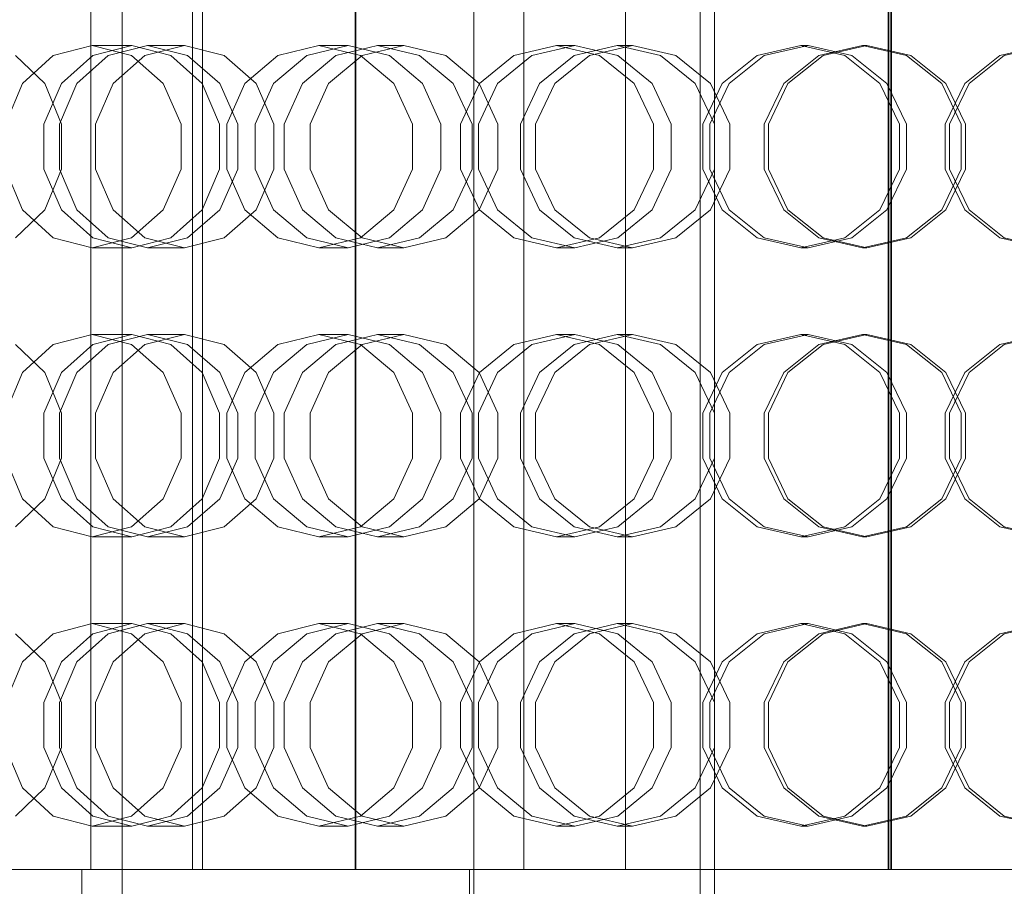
# Model space of a CAD drawing. Header units: millimetres. Extents: x -4395 to 65662, y -65530 to 6847.
# Tile 719 of 1034: x 25056 to 25260, y -18164 to -17984. Entities that reach past the tile are written whole.
import ezdxf

# ---------------------------------------------------------------- set-up
doc = ezdxf.new("R2010")
doc.units = ezdxf.units.MM
doc.layers.add('superior_briquetadora', color=7, linetype='Continuous', lineweight=0)
doc.layers.add('superior_C02-briq', color=7, linetype='Continuous', lineweight=0)

msp = doc.modelspace()

# ---------------------------------------------------------------- linework, layer by layer
at = {"layer": 'superior_briquetadora'}
for p, q in [((25197.067, -17655), (25197.067, -18305)), ((25200.067, -17655), (25200.067, -18305)), ((25077.067, -17789), (25077.067, -18171)), ((25070.597, -18160), (25070.597, -17800)), ((25091.695, -18160), (25091.695, -17800)), ((25093.788, -17800), (25093.788, -18160)), ((25125.468, -18160), (25125.468, -17800)), ((25125.568, -17800), (25125.568, -18160)), ((25160.489, -18160), (25160.489, -17800)), ((25181.587, -18160), (25181.587, -17800)), ((25236.134, -17800), (25236.134, -18160)), ((25236.229, -17800), (25236.229, -18160)), ((25236.703, -18160), (25236.703, -17800)), ((25236.798, -17800), (25236.798, -18160)), ((25062.79, -17991.08), (25070.847, -17989)), ((25079.071, -17989), (25070.847, -17989)), ((25070.847, -17989), (25079.001, -17991.08)), ((25079.071, -17989), (25070.966, -17991.08)), ((25082.359, -17989), (25074.167, -17991.08)), ((25087.176, -17991.08), (25079.071, -17989)), ((25081.818, -17991.08), (25090.055, -17989)), ((25090.055, -17989), (25082.359, -17989)), ((25090.642, -17991.08), (25082.359, -17989)), ((25090.055, -17989), (25098.292, -17991.08)), ((25109.378, -17991.08), (25117.922, -17989)), ((25123.986, -17989), (25115.408, -17991.08)), ((25123.986, -17989), (25117.922, -17989)), ((25117.922, -17989), (25126.538, -17991.08)), ((25130.077, -17989), (25121.434, -17991.08)), ((25132.565, -17991.08), (25123.986, -17989)), ((25126.909, -17991.08), (25135.583, -17989)), ((25135.583, -17989), (25130.077, -17989)), ((25138.785, -17991.08), (25130.077, -17989)), ((25135.583, -17989), (25144.258, -17991.08)), ((25158.374, -17991.08), (25167.259, -17989)), ((25171.059, -17989), (25162.153, -17991.08)), ((25171.059, -17989), (25167.259, -17989)), ((25167.259, -17989), (25176.188, -17991.08)), ((25179.848, -17989), (25170.902, -17991.08)), ((25179.965, -17991.08), (25171.059, -17989)), ((25174.106, -17991.08), (25183.07, -17989)), ((25183.07, -17989), (25179.848, -17989)), ((25188.832, -17991.08), (25179.848, -17989)), ((25183.07, -17989), (25192.035, -17991.08)), ((25208.939, -17991.08), (25218.012, -17989)), ((25219.483, -17989), (25210.402, -17991.08)), ((25219.483, -17989), (25218.012, -17989)), ((25218.012, -17989), (25227.103, -17991.08)), ((25228.564, -17991.08), (25219.483, -17989)), ((25230.821, -17989), (25221.724, -17991.08)), ((25222.603, -17991.08), (25231.704, -17989)), ((25231.704, -17989), (25230.821, -17989)), ((25239.927, -17991.08), (25230.821, -17989)), ((25231.704, -17989), (25240.804, -17991.08)), ((25268.431, -17989), (25259.33, -17991.08)), ((25260.208, -17991.08), (25269.314, -17989)), ((25054.922, -17991.08), (25061.063, -17996.907)), ((25056.4, -17996.906), (25062.79, -17991.08)), ((25070.966, -17991.08), (25064.467, -17996.907)), ((25074.167, -17991.08), (25067.664, -17996.906)), ((25075.213, -17996.907), (25081.818, -17991.08)), ((25079.001, -17991.08), (25085.608, -17996.906)), ((25093.676, -17996.907), (25087.176, -17991.08)), ((25097.348, -17996.906), (25090.642, -17991.08)), ((25098.292, -17991.08), (25104.897, -17996.907)), ((25102.58, -17996.906), (25109.378, -17991.08)), ((25115.408, -17991.08), (25108.528, -17996.907)), ((25121.434, -17991.08), (25114.551, -17996.906)), ((25119.952, -17996.907), (25126.909, -17991.08)), ((25126.538, -17991.08), (25133.497, -17996.906)), ((25139.445, -17996.907), (25132.565, -17991.08)), ((25145.813, -17996.906), (25138.785, -17991.08)), ((25144.258, -17991.08), (25151.215, -17996.907)), ((25151.283, -17996.906), (25158.374, -17991.08)), ((25162.153, -17991.08), (25155.011, -17996.907)), ((25170.902, -17991.08), (25163.756, -17996.906)), ((25166.917, -17996.907), (25174.106, -17991.08)), ((25176.188, -17991.08), (25183.38, -17996.906)), ((25187.107, -17996.907), (25179.965, -17991.08)), ((25196.063, -17996.906), (25188.832, -17991.08)), ((25192.035, -17991.08), (25199.224, -17996.907)), ((25201.677, -17996.906), (25208.939, -17991.08)), ((25210.402, -17991.08), (25203.12, -17996.907)), ((25221.724, -17991.08), (25214.439, -17996.906)), ((25215.305, -17996.907), (25222.603, -17991.08)), ((25227.103, -17991.08), (25234.404, -17996.906)), ((25235.847, -17996.907), (25228.564, -17991.08)), ((25247.236, -17996.906), (25239.927, -17991.08)), ((25240.804, -17991.08), (25248.103, -17996.907)), ((25259.33, -17991.08), (25252.032, -17996.907)), ((25252.899, -17996.906), (25260.208, -17991.08)), ((25052.88, -18005.326), (25056.4, -17996.906)), ((25064.467, -17996.907), (25060.86, -18005.327)), ((25061.063, -17996.907), (25064.471, -18005.327)), ((25067.664, -17996.906), (25064.08, -18005.326)), ((25071.547, -18005.327), (25075.213, -17996.907)), ((25085.608, -17996.906), (25089.303, -18005.326)), ((25097.283, -18005.327), (25093.676, -17996.907)), ((25101.095, -18005.326), (25097.348, -17996.906)), ((25098.826, -18005.326), (25102.58, -17996.906)), ((25108.528, -17996.907), (25104.71, -18005.327)), ((25104.897, -17996.907), (25108.563, -18005.327)), ((25114.551, -17996.906), (25110.749, -18005.326)), ((25116.091, -18005.327), (25119.952, -17996.907)), ((25133.497, -17996.906), (25137.379, -18005.326)), ((25143.263, -18005.327), (25139.445, -17996.907)), ((25149.732, -18005.326), (25145.813, -17996.906)), ((25147.36, -18005.326), (25151.283, -17996.906)), ((25155.011, -17996.907), (25151.047, -18005.327)), ((25151.215, -17996.907), (25155.075, -18005.327)), ((25163.756, -17996.906), (25159.801, -18005.326)), ((25162.928, -18005.327), (25166.917, -17996.907)), ((25183.38, -17996.906), (25187.384, -18005.326)), ((25191.071, -18005.327), (25187.107, -17996.907)), ((25200.086, -18005.326), (25196.063, -17996.906)), ((25197.651, -18005.326), (25201.677, -17996.906)), ((25203.12, -17996.907), (25199.078, -18005.327)), ((25199.224, -17996.907), (25203.213, -18005.327)), ((25214.439, -17996.906), (25210.398, -18005.326)), ((25211.255, -18005.327), (25215.305, -17996.907)), ((25234.404, -17996.906), (25238.461, -18005.326)), ((25239.888, -18005.327), (25235.847, -17996.907)), ((25251.296, -18005.326), (25247.236, -17996.906)), ((25252.032, -17996.907), (25247.982, -18005.327)), ((25248.103, -17996.907), (25252.153, -18005.327)), ((25248.839, -18005.326), (25252.899, -17996.906)), ((25060.86, -18005.327), (25060.86, -18014.673)), ((25064.08, -18005.326), (25064.08, -18014.674)), ((25064.471, -18005.327), (25064.471, -18014.673)), ((25071.547, -18014.673), (25071.547, -18005.327)), ((25089.303, -18005.326), (25089.303, -18014.674)), ((25097.283, -18014.673), (25097.283, -18005.327)), ((25098.826, -18014.674), (25098.826, -18005.326)), ((25101.095, -18014.674), (25101.095, -18005.326)), ((25104.71, -18005.327), (25104.71, -18014.673)), ((25108.563, -18005.327), (25108.563, -18014.673)), ((25110.749, -18005.326), (25110.749, -18014.674)), ((25116.091, -18014.673), (25116.091, -18005.327)), ((25137.379, -18005.326), (25137.379, -18014.674)), ((25143.263, -18014.673), (25143.263, -18005.327)), ((25147.36, -18014.674), (25147.36, -18005.326)), ((25149.732, -18014.674), (25149.732, -18005.326)), ((25151.047, -18005.327), (25151.047, -18014.673)), ((25155.075, -18005.327), (25155.075, -18014.673)), ((25159.801, -18005.326), (25159.801, -18014.674)), ((25162.928, -18014.673), (25162.928, -18005.327)), ((25187.384, -18005.326), (25187.384, -18014.674)), ((25191.071, -18014.673), (25191.071, -18005.327)), ((25197.651, -18014.674), (25197.651, -18005.326)), ((25199.078, -18005.327), (25199.078, -18014.673)), ((25200.086, -18014.674), (25200.086, -18005.326)), ((25203.213, -18005.327), (25203.213, -18014.673)), ((25210.398, -18005.326), (25210.398, -18014.674)), ((25211.255, -18014.673), (25211.255, -18005.327)), ((25238.461, -18005.326), (25238.461, -18014.674)), ((25239.888, -18014.673), (25239.888, -18005.327)), ((25247.982, -18005.327), (25247.982, -18014.673)), ((25248.839, -18014.674), (25248.839, -18005.326)), ((25251.296, -18014.674), (25251.296, -18005.326)), ((25252.153, -18005.327), (25252.153, -18014.673)), ((25056.4, -18023.094), (25052.88, -18014.674)), ((25060.86, -18014.673), (25064.467, -18023.093)), ((25064.471, -18014.673), (25061.063, -18023.093)), ((25064.08, -18014.674), (25067.664, -18023.094)), ((25075.213, -18023.093), (25071.547, -18014.673)), ((25089.303, -18014.674), (25085.608, -18023.094)), ((25093.676, -18023.093), (25097.283, -18014.673)), ((25097.348, -18023.094), (25101.095, -18014.674)), ((25102.58, -18023.094), (25098.826, -18014.674)), ((25104.71, -18014.673), (25108.528, -18023.093)), ((25108.563, -18014.673), (25104.897, -18023.093)), ((25110.749, -18014.674), (25114.551, -18023.094)), ((25119.952, -18023.093), (25116.091, -18014.673)), ((25137.379, -18014.674), (25133.497, -18023.094)), ((25139.445, -18023.093), (25143.263, -18014.673)), ((25145.813, -18023.094), (25149.732, -18014.674)), ((25151.283, -18023.094), (25147.36, -18014.674)), ((25151.047, -18014.673), (25155.011, -18023.093)), ((25155.075, -18014.673), (25151.215, -18023.093)), ((25159.801, -18014.674), (25163.756, -18023.094)), ((25166.917, -18023.093), (25162.928, -18014.673)), ((25187.384, -18014.674), (25183.38, -18023.094)), ((25187.107, -18023.093), (25191.071, -18014.673)), ((25196.063, -18023.094), (25200.086, -18014.674)), ((25201.677, -18023.094), (25197.651, -18014.674)), ((25199.078, -18014.673), (25203.12, -18023.093)), ((25203.213, -18014.673), (25199.224, -18023.093)), ((25210.398, -18014.674), (25214.439, -18023.094)), ((25215.305, -18023.093), (25211.255, -18014.673)), ((25238.461, -18014.674), (25234.404, -18023.094)), ((25235.847, -18023.093), (25239.888, -18014.673)), ((25247.236, -18023.094), (25251.296, -18014.674)), ((25247.982, -18014.673), (25252.032, -18023.093)), ((25252.153, -18014.673), (25248.103, -18023.093)), ((25252.899, -18023.094), (25248.839, -18014.674)), ((25061.063, -18023.093), (25054.922, -18028.92)), ((25062.79, -18028.92), (25056.4, -18023.094)), ((25064.467, -18023.093), (25070.966, -18028.92)), ((25067.664, -18023.094), (25074.167, -18028.92)), ((25081.818, -18028.92), (25075.213, -18023.093)), ((25085.608, -18023.094), (25079.001, -18028.92)), ((25087.176, -18028.92), (25093.676, -18023.093)), ((25090.642, -18028.92), (25097.348, -18023.094)), ((25104.897, -18023.093), (25098.292, -18028.92)), ((25109.378, -18028.92), (25102.58, -18023.094)), ((25108.528, -18023.093), (25115.408, -18028.92)), ((25114.551, -18023.094), (25121.434, -18028.92)), ((25126.909, -18028.92), (25119.952, -18023.093)), ((25133.497, -18023.094), (25126.538, -18028.92)), ((25132.565, -18028.92), (25139.445, -18023.093)), ((25138.785, -18028.92), (25145.813, -18023.094)), ((25151.215, -18023.093), (25144.258, -18028.92)), ((25158.374, -18028.92), (25151.283, -18023.094)), ((25155.011, -18023.093), (25162.153, -18028.92)), ((25163.756, -18023.094), (25170.902, -18028.92)), ((25174.106, -18028.92), (25166.917, -18023.093)), ((25183.38, -18023.094), (25176.188, -18028.92)), ((25179.965, -18028.92), (25187.107, -18023.093)), ((25188.832, -18028.92), (25196.063, -18023.094)), ((25199.224, -18023.093), (25192.035, -18028.92)), ((25208.939, -18028.92), (25201.677, -18023.094)), ((25203.12, -18023.093), (25210.402, -18028.92)), ((25214.439, -18023.094), (25221.725, -18028.92)), ((25222.603, -18028.92), (25215.305, -18023.093)), ((25234.404, -18023.094), (25227.103, -18028.92)), ((25228.564, -18028.92), (25235.847, -18023.093)), ((25239.927, -18028.92), (25247.236, -18023.094)), ((25248.103, -18023.093), (25240.804, -18028.92)), ((25252.032, -18023.093), (25259.33, -18028.92)), ((25260.208, -18028.92), (25252.899, -18023.094)), ((25070.847, -18031), (25062.79, -18028.92)), ((25079.001, -18028.92), (25070.847, -18031)), ((25070.966, -18028.92), (25079.071, -18031)), ((25074.167, -18028.92), (25082.359, -18031)), ((25079.071, -18031), (25087.176, -18028.92)), ((25090.055, -18031), (25081.818, -18028.92)), ((25082.359, -18031), (25090.642, -18028.92)), ((25098.292, -18028.92), (25090.055, -18031)), ((25117.922, -18031), (25109.378, -18028.92)), ((25115.408, -18028.92), (25123.986, -18031)), ((25126.538, -18028.92), (25117.922, -18031)), ((25121.434, -18028.92), (25130.077, -18031)), ((25123.986, -18031), (25132.565, -18028.92)), ((25135.583, -18031), (25126.909, -18028.92)), ((25130.077, -18031), (25138.785, -18028.92)), ((25144.258, -18028.92), (25135.583, -18031)), ((25167.259, -18031), (25158.374, -18028.92)), ((25162.153, -18028.92), (25171.059, -18031)), ((25176.188, -18028.92), (25167.259, -18031)), ((25170.902, -18028.92), (25179.848, -18031)), ((25171.059, -18031), (25179.965, -18028.92)), ((25183.07, -18031), (25174.106, -18028.92)), ((25179.848, -18031), (25188.832, -18028.92)), ((25192.035, -18028.92), (25183.07, -18031)), ((25218.012, -18031), (25208.939, -18028.92)), ((25210.402, -18028.92), (25219.483, -18031)), ((25227.103, -18028.92), (25218.012, -18031)), ((25219.483, -18031), (25228.564, -18028.92)), ((25221.725, -18028.92), (25230.821, -18031)), ((25231.704, -18031), (25222.603, -18028.92)), ((25230.821, -18031), (25239.927, -18028.92)), ((25240.804, -18028.92), (25231.704, -18031)), ((25259.33, -18028.92), (25268.431, -18031)), ((25269.314, -18031), (25260.208, -18028.92)), ((25079.071, -18031), (25070.847, -18031)), ((25090.055, -18031), (25082.359, -18031)), ((25123.986, -18031), (25117.922, -18031)), ((25135.583, -18031), (25130.077, -18031)), ((25171.059, -18031), (25167.259, -18031)), ((25183.07, -18031), (25179.848, -18031)), ((25219.483, -18031), (25218.012, -18031)), ((25231.704, -18031), (25230.821, -18031)), ((25062.79, -18051.08), (25070.847, -18049)), ((25079.071, -18049), (25070.847, -18049)), ((25070.847, -18049), (25079.001, -18051.08)), ((25079.071, -18049), (25070.966, -18051.08)), ((25082.359, -18049), (25074.167, -18051.08)), ((25087.176, -18051.08), (25079.071, -18049)), ((25081.818, -18051.08), (25090.055, -18049)), ((25090.055, -18049), (25082.359, -18049)), ((25090.642, -18051.08), (25082.359, -18049)), ((25090.055, -18049), (25098.292, -18051.08)), ((25109.378, -18051.08), (25117.922, -18049)), ((25123.986, -18049), (25115.408, -18051.08)), ((25123.986, -18049), (25117.922, -18049)), ((25117.922, -18049), (25126.538, -18051.08)), ((25130.077, -18049), (25121.434, -18051.08)), ((25132.565, -18051.08), (25123.986, -18049)), ((25126.909, -18051.08), (25135.583, -18049)), ((25135.583, -18049), (25130.077, -18049)), ((25138.785, -18051.08), (25130.077, -18049)), ((25135.583, -18049), (25144.258, -18051.08)), ((25158.374, -18051.08), (25167.259, -18049)), ((25171.059, -18049), (25162.153, -18051.08)), ((25171.059, -18049), (25167.259, -18049)), ((25167.259, -18049), (25176.188, -18051.08)), ((25179.848, -18049), (25170.902, -18051.08)), ((25179.965, -18051.08), (25171.059, -18049)), ((25174.106, -18051.08), (25183.07, -18049)), ((25183.07, -18049), (25179.848, -18049)), ((25188.832, -18051.08), (25179.848, -18049)), ((25183.07, -18049), (25192.035, -18051.08)), ((25208.939, -18051.08), (25218.012, -18049)), ((25219.483, -18049), (25210.402, -18051.08)), ((25219.483, -18049), (25218.012, -18049)), ((25218.012, -18049), (25227.103, -18051.08)), ((25228.564, -18051.08), (25219.483, -18049)), ((25230.821, -18049), (25221.724, -18051.08)), ((25222.603, -18051.08), (25231.704, -18049)), ((25231.704, -18049), (25230.821, -18049)), ((25239.927, -18051.08), (25230.821, -18049)), ((25231.704, -18049), (25240.804, -18051.08)), ((25268.431, -18049), (25259.33, -18051.08)), ((25260.208, -18051.08), (25269.314, -18049)), ((25054.922, -18051.08), (25061.063, -18056.907)), ((25056.4, -18056.906), (25062.79, -18051.08)), ((25070.966, -18051.08), (25064.467, -18056.907)), ((25074.167, -18051.08), (25067.664, -18056.906)), ((25075.213, -18056.907), (25081.818, -18051.08)), ((25079.001, -18051.08), (25085.608, -18056.906)), ((25093.676, -18056.907), (25087.176, -18051.08)), ((25097.348, -18056.906), (25090.642, -18051.08)), ((25098.292, -18051.08), (25104.897, -18056.907)), ((25102.58, -18056.906), (25109.378, -18051.08)), ((25115.408, -18051.08), (25108.528, -18056.907)), ((25121.434, -18051.08), (25114.551, -18056.906)), ((25119.952, -18056.907), (25126.909, -18051.08)), ((25126.538, -18051.08), (25133.497, -18056.906)), ((25139.445, -18056.907), (25132.565, -18051.08)), ((25145.813, -18056.906), (25138.785, -18051.08)), ((25144.258, -18051.08), (25151.215, -18056.907)), ((25151.283, -18056.906), (25158.374, -18051.08)), ((25162.153, -18051.08), (25155.011, -18056.907)), ((25170.902, -18051.08), (25163.756, -18056.906)), ((25166.917, -18056.907), (25174.106, -18051.08)), ((25176.188, -18051.08), (25183.38, -18056.906)), ((25187.107, -18056.907), (25179.965, -18051.08)), ((25196.063, -18056.906), (25188.832, -18051.08)), ((25192.035, -18051.08), (25199.224, -18056.907)), ((25201.677, -18056.906), (25208.939, -18051.08)), ((25210.402, -18051.08), (25203.12, -18056.907)), ((25221.724, -18051.08), (25214.439, -18056.906)), ((25215.305, -18056.907), (25222.603, -18051.08)), ((25227.103, -18051.08), (25234.404, -18056.906)), ((25235.847, -18056.907), (25228.564, -18051.08)), ((25247.236, -18056.906), (25239.927, -18051.08)), ((25240.804, -18051.08), (25248.103, -18056.907)), ((25259.33, -18051.08), (25252.032, -18056.907)), ((25252.899, -18056.906), (25260.208, -18051.08)), ((25052.88, -18065.326), (25056.4, -18056.906)), ((25064.467, -18056.907), (25060.86, -18065.327)), ((25061.063, -18056.907), (25064.471, -18065.327)), ((25067.664, -18056.906), (25064.08, -18065.326)), ((25071.547, -18065.327), (25075.213, -18056.907)), ((25085.608, -18056.906), (25089.303, -18065.326)), ((25097.283, -18065.327), (25093.676, -18056.907)), ((25101.095, -18065.326), (25097.348, -18056.906)), ((25098.826, -18065.326), (25102.58, -18056.906)), ((25108.528, -18056.907), (25104.71, -18065.327)), ((25104.897, -18056.907), (25108.563, -18065.327)), ((25114.551, -18056.906), (25110.749, -18065.326)), ((25116.091, -18065.327), (25119.952, -18056.907)), ((25133.497, -18056.906), (25137.379, -18065.326)), ((25143.263, -18065.327), (25139.445, -18056.907)), ((25149.732, -18065.326), (25145.813, -18056.906)), ((25147.36, -18065.326), (25151.283, -18056.906)), ((25155.011, -18056.907), (25151.047, -18065.327)), ((25151.215, -18056.907), (25155.075, -18065.327)), ((25163.756, -18056.906), (25159.801, -18065.326)), ((25162.928, -18065.327), (25166.917, -18056.907)), ((25183.38, -18056.906), (25187.384, -18065.326)), ((25191.071, -18065.327), (25187.107, -18056.907)), ((25200.086, -18065.326), (25196.063, -18056.906)), ((25197.651, -18065.326), (25201.677, -18056.906)), ((25203.12, -18056.907), (25199.078, -18065.327)), ((25199.224, -18056.907), (25203.213, -18065.327)), ((25214.439, -18056.906), (25210.398, -18065.326)), ((25211.255, -18065.327), (25215.305, -18056.907)), ((25234.404, -18056.906), (25238.461, -18065.326)), ((25239.888, -18065.327), (25235.847, -18056.907)), ((25251.296, -18065.326), (25247.236, -18056.906)), ((25252.032, -18056.907), (25247.982, -18065.327)), ((25248.103, -18056.907), (25252.153, -18065.327)), ((25248.839, -18065.326), (25252.899, -18056.906)), ((25060.86, -18065.327), (25060.86, -18074.673)), ((25064.08, -18065.326), (25064.08, -18074.674)), ((25064.471, -18065.327), (25064.471, -18074.673)), ((25071.547, -18074.673), (25071.547, -18065.327)), ((25089.303, -18065.326), (25089.303, -18074.674)), ((25097.283, -18074.673), (25097.283, -18065.327)), ((25098.826, -18074.674), (25098.826, -18065.326)), ((25101.095, -18074.674), (25101.095, -18065.326)), ((25104.71, -18065.327), (25104.71, -18074.673)), ((25108.563, -18065.327), (25108.563, -18074.673)), ((25110.749, -18065.326), (25110.749, -18074.674)), ((25116.091, -18074.673), (25116.091, -18065.327)), ((25137.379, -18065.326), (25137.379, -18074.674)), ((25143.263, -18074.673), (25143.263, -18065.327)), ((25147.36, -18074.674), (25147.36, -18065.326)), ((25149.732, -18074.674), (25149.732, -18065.326)), ((25151.047, -18065.327), (25151.047, -18074.673)), ((25155.075, -18065.327), (25155.075, -18074.673)), ((25159.801, -18065.326), (25159.801, -18074.674)), ((25162.928, -18074.673), (25162.928, -18065.327)), ((25187.384, -18065.326), (25187.384, -18074.674)), ((25191.071, -18074.673), (25191.071, -18065.327)), ((25197.651, -18074.674), (25197.651, -18065.326)), ((25199.078, -18065.327), (25199.078, -18074.673)), ((25200.086, -18074.674), (25200.086, -18065.326)), ((25203.213, -18065.327), (25203.213, -18074.673)), ((25210.398, -18065.326), (25210.398, -18074.674)), ((25211.255, -18074.673), (25211.255, -18065.327)), ((25238.461, -18065.326), (25238.461, -18074.674)), ((25239.888, -18074.673), (25239.888, -18065.327)), ((25247.982, -18065.327), (25247.982, -18074.673)), ((25248.839, -18074.674), (25248.839, -18065.326)), ((25251.296, -18074.674), (25251.296, -18065.326)), ((25252.153, -18065.327), (25252.153, -18074.673)), ((25056.4, -18083.094), (25052.88, -18074.674)), ((25060.86, -18074.673), (25064.467, -18083.093)), ((25064.471, -18074.673), (25061.063, -18083.093)), ((25064.08, -18074.674), (25067.664, -18083.094)), ((25075.213, -18083.093), (25071.547, -18074.673)), ((25089.303, -18074.674), (25085.608, -18083.094)), ((25093.676, -18083.093), (25097.283, -18074.673)), ((25097.348, -18083.094), (25101.095, -18074.674)), ((25102.58, -18083.094), (25098.826, -18074.674)), ((25104.71, -18074.673), (25108.528, -18083.093)), ((25108.563, -18074.673), (25104.897, -18083.093)), ((25110.749, -18074.674), (25114.551, -18083.094)), ((25119.952, -18083.093), (25116.091, -18074.673)), ((25137.379, -18074.674), (25133.497, -18083.094)), ((25139.445, -18083.093), (25143.263, -18074.673)), ((25145.813, -18083.094), (25149.732, -18074.674)), ((25151.283, -18083.094), (25147.36, -18074.674)), ((25151.047, -18074.673), (25155.011, -18083.093)), ((25155.075, -18074.673), (25151.215, -18083.093)), ((25159.801, -18074.674), (25163.756, -18083.094)), ((25166.917, -18083.093), (25162.928, -18074.673)), ((25187.384, -18074.674), (25183.38, -18083.094)), ((25187.107, -18083.093), (25191.071, -18074.673)), ((25196.063, -18083.094), (25200.086, -18074.674)), ((25201.677, -18083.094), (25197.651, -18074.674)), ((25199.078, -18074.673), (25203.12, -18083.093)), ((25203.213, -18074.673), (25199.224, -18083.093)), ((25210.398, -18074.674), (25214.439, -18083.094)), ((25215.305, -18083.093), (25211.255, -18074.673)), ((25238.461, -18074.674), (25234.404, -18083.094)), ((25235.847, -18083.093), (25239.888, -18074.673)), ((25247.236, -18083.094), (25251.296, -18074.674)), ((25247.982, -18074.673), (25252.032, -18083.093)), ((25252.153, -18074.673), (25248.103, -18083.093)), ((25252.899, -18083.094), (25248.839, -18074.674)), ((25061.063, -18083.093), (25054.922, -18088.92)), ((25062.79, -18088.92), (25056.4, -18083.094)), ((25064.467, -18083.093), (25070.966, -18088.92)), ((25067.664, -18083.094), (25074.167, -18088.92)), ((25081.818, -18088.92), (25075.213, -18083.093)), ((25085.608, -18083.094), (25079.001, -18088.92)), ((25087.176, -18088.92), (25093.676, -18083.093)), ((25090.642, -18088.92), (25097.348, -18083.094)), ((25104.897, -18083.093), (25098.292, -18088.92)), ((25109.378, -18088.92), (25102.58, -18083.094)), ((25108.528, -18083.093), (25115.408, -18088.92)), ((25114.551, -18083.094), (25121.434, -18088.92)), ((25126.909, -18088.92), (25119.952, -18083.093)), ((25133.497, -18083.094), (25126.538, -18088.92)), ((25132.565, -18088.92), (25139.445, -18083.093)), ((25138.785, -18088.92), (25145.813, -18083.094)), ((25151.215, -18083.093), (25144.258, -18088.92)), ((25158.374, -18088.92), (25151.283, -18083.094)), ((25155.011, -18083.093), (25162.153, -18088.92)), ((25163.756, -18083.094), (25170.902, -18088.92)), ((25174.106, -18088.92), (25166.917, -18083.093)), ((25183.38, -18083.094), (25176.188, -18088.92)), ((25179.965, -18088.92), (25187.107, -18083.093)), ((25188.832, -18088.92), (25196.063, -18083.094)), ((25199.224, -18083.093), (25192.035, -18088.92)), ((25208.939, -18088.92), (25201.677, -18083.094)), ((25203.12, -18083.093), (25210.402, -18088.92)), ((25214.439, -18083.094), (25221.725, -18088.92)), ((25222.603, -18088.92), (25215.305, -18083.093)), ((25234.404, -18083.094), (25227.103, -18088.92)), ((25228.564, -18088.92), (25235.847, -18083.093)), ((25239.927, -18088.92), (25247.236, -18083.094)), ((25248.103, -18083.093), (25240.804, -18088.92)), ((25252.032, -18083.093), (25259.33, -18088.92)), ((25260.208, -18088.92), (25252.899, -18083.094)), ((25070.847, -18091), (25062.79, -18088.92)), ((25079.001, -18088.92), (25070.847, -18091)), ((25070.966, -18088.92), (25079.071, -18091)), ((25074.167, -18088.92), (25082.359, -18091)), ((25079.071, -18091), (25087.176, -18088.92)), ((25090.055, -18091), (25081.818, -18088.92)), ((25082.359, -18091), (25090.642, -18088.92)), ((25098.292, -18088.92), (25090.055, -18091)), ((25117.922, -18091), (25109.378, -18088.92)), ((25115.408, -18088.92), (25123.986, -18091)), ((25126.538, -18088.92), (25117.922, -18091)), ((25121.434, -18088.92), (25130.077, -18091)), ((25123.986, -18091), (25132.565, -18088.92)), ((25135.583, -18091), (25126.909, -18088.92)), ((25130.077, -18091), (25138.785, -18088.92)), ((25144.258, -18088.92), (25135.583, -18091)), ((25167.259, -18091), (25158.374, -18088.92)), ((25162.153, -18088.92), (25171.059, -18091)), ((25176.188, -18088.92), (25167.259, -18091)), ((25170.902, -18088.92), (25179.848, -18091)), ((25171.059, -18091), (25179.965, -18088.92)), ((25183.07, -18091), (25174.106, -18088.92)), ((25179.848, -18091), (25188.832, -18088.92)), ((25192.035, -18088.92), (25183.07, -18091)), ((25218.012, -18091), (25208.939, -18088.92)), ((25210.402, -18088.92), (25219.483, -18091)), ((25227.103, -18088.92), (25218.012, -18091)), ((25219.483, -18091), (25228.564, -18088.92)), ((25221.725, -18088.92), (25230.821, -18091)), ((25231.704, -18091), (25222.603, -18088.92)), ((25230.821, -18091), (25239.927, -18088.92)), ((25240.804, -18088.92), (25231.704, -18091)), ((25259.33, -18088.92), (25268.431, -18091)), ((25269.314, -18091), (25260.208, -18088.92)), ((25079.071, -18091), (25070.847, -18091)), ((25090.055, -18091), (25082.359, -18091)), ((25123.986, -18091), (25117.922, -18091)), ((25135.583, -18091), (25130.077, -18091)), ((25171.059, -18091), (25167.259, -18091)), ((25183.07, -18091), (25179.848, -18091)), ((25219.483, -18091), (25218.012, -18091)), ((25231.704, -18091), (25230.821, -18091)), ((25062.79, -18111.08), (25070.847, -18109)), ((25079.071, -18109), (25070.847, -18109)), ((25070.847, -18109), (25079.001, -18111.08)), ((25079.071, -18109), (25070.966, -18111.08)), ((25082.359, -18109), (25074.167, -18111.08)), ((25087.176, -18111.08), (25079.071, -18109)), ((25081.818, -18111.08), (25090.055, -18109)), ((25090.055, -18109), (25082.359, -18109)), ((25090.642, -18111.08), (25082.359, -18109)), ((25090.055, -18109), (25098.292, -18111.08)), ((25109.378, -18111.08), (25117.922, -18109)), ((25123.986, -18109), (25115.408, -18111.08)), ((25123.986, -18109), (25117.922, -18109)), ((25117.922, -18109), (25126.538, -18111.08)), ((25130.077, -18109), (25121.434, -18111.08)), ((25132.565, -18111.08), (25123.986, -18109)), ((25126.909, -18111.08), (25135.583, -18109)), ((25135.583, -18109), (25130.077, -18109)), ((25138.785, -18111.08), (25130.077, -18109)), ((25135.583, -18109), (25144.258, -18111.08)), ((25158.374, -18111.08), (25167.259, -18109)), ((25171.059, -18109), (25162.153, -18111.08)), ((25171.059, -18109), (25167.259, -18109)), ((25167.259, -18109), (25176.188, -18111.08)), ((25179.848, -18109), (25170.902, -18111.08)), ((25179.965, -18111.08), (25171.059, -18109)), ((25174.106, -18111.08), (25183.07, -18109)), ((25183.07, -18109), (25179.848, -18109)), ((25188.832, -18111.08), (25179.848, -18109)), ((25183.07, -18109), (25192.035, -18111.08)), ((25208.939, -18111.08), (25218.012, -18109)), ((25219.483, -18109), (25210.402, -18111.08)), ((25219.483, -18109), (25218.012, -18109)), ((25218.012, -18109), (25227.103, -18111.08)), ((25228.564, -18111.08), (25219.483, -18109)), ((25230.821, -18109), (25221.724, -18111.08)), ((25222.603, -18111.08), (25231.704, -18109)), ((25231.704, -18109), (25230.821, -18109)), ((25239.927, -18111.08), (25230.821, -18109)), ((25231.704, -18109), (25240.804, -18111.08)), ((25268.431, -18109), (25259.33, -18111.08)), ((25260.208, -18111.08), (25269.314, -18109)), ((25054.922, -18111.08), (25061.063, -18116.907)), ((25056.4, -18116.906), (25062.79, -18111.08)), ((25070.966, -18111.08), (25064.467, -18116.907)), ((25074.167, -18111.08), (25067.664, -18116.906)), ((25075.213, -18116.907), (25081.818, -18111.08)), ((25079.001, -18111.08), (25085.608, -18116.906)), ((25093.676, -18116.907), (25087.176, -18111.08)), ((25097.348, -18116.906), (25090.642, -18111.08)), ((25098.292, -18111.08), (25104.897, -18116.907)), ((25102.58, -18116.906), (25109.378, -18111.08)), ((25115.408, -18111.08), (25108.528, -18116.907)), ((25121.434, -18111.08), (25114.551, -18116.906)), ((25119.952, -18116.907), (25126.909, -18111.08)), ((25126.538, -18111.08), (25133.497, -18116.906)), ((25139.445, -18116.907), (25132.565, -18111.08)), ((25145.813, -18116.906), (25138.785, -18111.08)), ((25144.258, -18111.08), (25151.215, -18116.907)), ((25151.283, -18116.906), (25158.374, -18111.08)), ((25162.153, -18111.08), (25155.011, -18116.907)), ((25170.902, -18111.08), (25163.756, -18116.906)), ((25166.917, -18116.907), (25174.106, -18111.08)), ((25176.188, -18111.08), (25183.38, -18116.906)), ((25187.107, -18116.907), (25179.965, -18111.08)), ((25196.063, -18116.906), (25188.832, -18111.08)), ((25192.035, -18111.08), (25199.224, -18116.907)), ((25201.677, -18116.906), (25208.939, -18111.08)), ((25210.402, -18111.08), (25203.12, -18116.907)), ((25221.724, -18111.08), (25214.439, -18116.906)), ((25215.305, -18116.907), (25222.603, -18111.08)), ((25227.103, -18111.08), (25234.404, -18116.906)), ((25235.847, -18116.907), (25228.564, -18111.08)), ((25247.236, -18116.906), (25239.927, -18111.08)), ((25240.804, -18111.08), (25248.103, -18116.907)), ((25259.33, -18111.08), (25252.032, -18116.907)), ((25252.899, -18116.906), (25260.208, -18111.08)), ((25052.88, -18125.326), (25056.4, -18116.906)), ((25064.467, -18116.907), (25060.86, -18125.327)), ((25061.063, -18116.907), (25064.471, -18125.327)), ((25067.664, -18116.906), (25064.08, -18125.326)), ((25071.547, -18125.327), (25075.213, -18116.907)), ((25085.608, -18116.906), (25089.303, -18125.326)), ((25097.283, -18125.327), (25093.676, -18116.907)), ((25101.095, -18125.326), (25097.348, -18116.906)), ((25098.826, -18125.326), (25102.58, -18116.906)), ((25108.528, -18116.907), (25104.71, -18125.327)), ((25104.897, -18116.907), (25108.563, -18125.327)), ((25114.551, -18116.906), (25110.749, -18125.326)), ((25116.091, -18125.327), (25119.952, -18116.907)), ((25133.497, -18116.906), (25137.379, -18125.326)), ((25143.263, -18125.327), (25139.445, -18116.907)), ((25149.732, -18125.326), (25145.813, -18116.906)), ((25147.36, -18125.326), (25151.283, -18116.906)), ((25155.011, -18116.907), (25151.047, -18125.327)), ((25151.215, -18116.907), (25155.075, -18125.327)), ((25163.756, -18116.906), (25159.801, -18125.326)), ((25162.928, -18125.327), (25166.917, -18116.907)), ((25183.38, -18116.906), (25187.384, -18125.326)), ((25191.071, -18125.327), (25187.107, -18116.907)), ((25200.086, -18125.326), (25196.063, -18116.906)), ((25197.651, -18125.326), (25201.677, -18116.906)), ((25203.12, -18116.907), (25199.078, -18125.327)), ((25199.224, -18116.907), (25203.213, -18125.327)), ((25214.439, -18116.906), (25210.398, -18125.326)), ((25211.255, -18125.327), (25215.305, -18116.907)), ((25234.404, -18116.906), (25238.461, -18125.326)), ((25239.888, -18125.327), (25235.847, -18116.907)), ((25251.296, -18125.326), (25247.236, -18116.906)), ((25252.032, -18116.907), (25247.982, -18125.327)), ((25248.103, -18116.907), (25252.153, -18125.327)), ((25248.839, -18125.326), (25252.899, -18116.906)), ((25060.86, -18125.327), (25060.86, -18134.673)), ((25064.08, -18125.326), (25064.08, -18134.674)), ((25064.471, -18125.327), (25064.471, -18134.673)), ((25071.547, -18134.673), (25071.547, -18125.327)), ((25089.303, -18125.326), (25089.303, -18134.674)), ((25097.283, -18134.673), (25097.283, -18125.327)), ((25098.826, -18134.674), (25098.826, -18125.326)), ((25101.095, -18134.674), (25101.095, -18125.326)), ((25104.71, -18125.327), (25104.71, -18134.673)), ((25108.563, -18125.327), (25108.563, -18134.673)), ((25110.749, -18125.326), (25110.749, -18134.674)), ((25116.091, -18134.673), (25116.091, -18125.327)), ((25137.379, -18125.326), (25137.379, -18134.674)), ((25143.263, -18134.673), (25143.263, -18125.327)), ((25147.36, -18134.674), (25147.36, -18125.326)), ((25149.732, -18134.674), (25149.732, -18125.326)), ((25151.047, -18125.327), (25151.047, -18134.673)), ((25155.075, -18125.327), (25155.075, -18134.673)), ((25159.801, -18125.326), (25159.801, -18134.674)), ((25162.928, -18134.673), (25162.928, -18125.327)), ((25187.384, -18125.326), (25187.384, -18134.674)), ((25191.071, -18134.673), (25191.071, -18125.327)), ((25197.651, -18134.674), (25197.651, -18125.326)), ((25199.078, -18125.327), (25199.078, -18134.673)), ((25200.086, -18134.674), (25200.086, -18125.326)), ((25203.213, -18125.327), (25203.213, -18134.673)), ((25210.398, -18125.326), (25210.398, -18134.674)), ((25211.255, -18134.673), (25211.255, -18125.327)), ((25238.461, -18125.326), (25238.461, -18134.674)), ((25239.888, -18134.673), (25239.888, -18125.327)), ((25247.982, -18125.327), (25247.982, -18134.673)), ((25248.839, -18134.674), (25248.839, -18125.326)), ((25251.296, -18134.674), (25251.296, -18125.326)), ((25252.153, -18125.327), (25252.153, -18134.673)), ((25056.4, -18143.094), (25052.88, -18134.674)), ((25060.86, -18134.673), (25064.467, -18143.093)), ((25064.471, -18134.673), (25061.063, -18143.093)), ((25064.08, -18134.674), (25067.664, -18143.094)), ((25075.213, -18143.093), (25071.547, -18134.673)), ((25089.303, -18134.674), (25085.608, -18143.094)), ((25093.676, -18143.093), (25097.283, -18134.673)), ((25097.348, -18143.094), (25101.095, -18134.674)), ((25102.58, -18143.094), (25098.826, -18134.674)), ((25104.71, -18134.673), (25108.528, -18143.093)), ((25108.563, -18134.673), (25104.897, -18143.093)), ((25110.749, -18134.674), (25114.551, -18143.094)), ((25119.952, -18143.093), (25116.091, -18134.673)), ((25137.379, -18134.674), (25133.497, -18143.094)), ((25139.445, -18143.093), (25143.263, -18134.673)), ((25145.813, -18143.094), (25149.732, -18134.674)), ((25151.283, -18143.094), (25147.36, -18134.674)), ((25151.047, -18134.673), (25155.011, -18143.093)), ((25155.075, -18134.673), (25151.215, -18143.093)), ((25159.801, -18134.674), (25163.756, -18143.094)), ((25166.917, -18143.093), (25162.928, -18134.673)), ((25187.384, -18134.674), (25183.38, -18143.094)), ((25187.107, -18143.093), (25191.071, -18134.673)), ((25196.063, -18143.094), (25200.086, -18134.674)), ((25201.677, -18143.094), (25197.651, -18134.674)), ((25199.078, -18134.673), (25203.12, -18143.093)), ((25203.213, -18134.673), (25199.224, -18143.093)), ((25210.398, -18134.674), (25214.439, -18143.094)), ((25215.305, -18143.093), (25211.255, -18134.673)), ((25238.461, -18134.674), (25234.404, -18143.094)), ((25235.847, -18143.093), (25239.888, -18134.673)), ((25247.236, -18143.094), (25251.296, -18134.674)), ((25247.982, -18134.673), (25252.032, -18143.093)), ((25252.153, -18134.673), (25248.103, -18143.093)), ((25252.899, -18143.094), (25248.839, -18134.674)), ((25061.063, -18143.093), (25054.922, -18148.92)), ((25062.79, -18148.92), (25056.4, -18143.094)), ((25064.467, -18143.093), (25070.966, -18148.92)), ((25067.664, -18143.094), (25074.167, -18148.92)), ((25081.818, -18148.92), (25075.213, -18143.093)), ((25085.608, -18143.094), (25079.001, -18148.92)), ((25087.176, -18148.92), (25093.676, -18143.093)), ((25090.642, -18148.92), (25097.348, -18143.094)), ((25104.897, -18143.093), (25098.292, -18148.92)), ((25109.378, -18148.92), (25102.58, -18143.094)), ((25108.528, -18143.093), (25115.408, -18148.92)), ((25114.551, -18143.094), (25121.434, -18148.92)), ((25126.909, -18148.92), (25119.952, -18143.093)), ((25133.497, -18143.094), (25126.538, -18148.92)), ((25132.565, -18148.92), (25139.445, -18143.093)), ((25138.785, -18148.92), (25145.813, -18143.094)), ((25151.215, -18143.093), (25144.258, -18148.92)), ((25158.374, -18148.92), (25151.283, -18143.094)), ((25155.011, -18143.093), (25162.153, -18148.92)), ((25163.756, -18143.094), (25170.902, -18148.92)), ((25174.106, -18148.92), (25166.917, -18143.093)), ((25183.38, -18143.094), (25176.188, -18148.92)), ((25179.965, -18148.92), (25187.107, -18143.093)), ((25188.832, -18148.92), (25196.063, -18143.094)), ((25199.224, -18143.093), (25192.035, -18148.92)), ((25208.939, -18148.92), (25201.677, -18143.094)), ((25203.12, -18143.093), (25210.402, -18148.92)), ((25214.439, -18143.094), (25221.725, -18148.92)), ((25222.603, -18148.92), (25215.305, -18143.093)), ((25234.404, -18143.094), (25227.103, -18148.92)), ((25228.564, -18148.92), (25235.847, -18143.093)), ((25239.927, -18148.92), (25247.236, -18143.094)), ((25248.103, -18143.093), (25240.804, -18148.92)), ((25252.032, -18143.093), (25259.33, -18148.92)), ((25260.208, -18148.92), (25252.899, -18143.094)), ((25070.847, -18151), (25062.79, -18148.92)), ((25079.001, -18148.92), (25070.847, -18151)), ((25070.966, -18148.92), (25079.071, -18151)), ((25074.167, -18148.92), (25082.359, -18151)), ((25079.071, -18151), (25087.176, -18148.92)), ((25090.055, -18151), (25081.818, -18148.92)), ((25082.359, -18151), (25090.642, -18148.92)), ((25098.292, -18148.92), (25090.055, -18151)), ((25117.922, -18151), (25109.378, -18148.92)), ((25115.408, -18148.92), (25123.986, -18151)), ((25126.538, -18148.92), (25117.922, -18151)), ((25121.434, -18148.92), (25130.077, -18151)), ((25123.986, -18151), (25132.565, -18148.92)), ((25135.583, -18151), (25126.909, -18148.92)), ((25130.077, -18151), (25138.785, -18148.92)), ((25144.258, -18148.92), (25135.583, -18151)), ((25167.259, -18151), (25158.374, -18148.92)), ((25162.153, -18148.92), (25171.059, -18151)), ((25176.188, -18148.92), (25167.259, -18151)), ((25170.902, -18148.92), (25179.848, -18151)), ((25171.059, -18151), (25179.965, -18148.92)), ((25183.07, -18151), (25174.106, -18148.92)), ((25179.848, -18151), (25188.832, -18148.92)), ((25192.035, -18148.92), (25183.07, -18151)), ((25218.012, -18151), (25208.939, -18148.92)), ((25210.402, -18148.92), (25219.483, -18151)), ((25227.103, -18148.92), (25218.012, -18151)), ((25219.483, -18151), (25228.564, -18148.92)), ((25221.725, -18148.92), (25230.821, -18151)), ((25231.704, -18151), (25222.603, -18148.92)), ((25230.821, -18151), (25239.927, -18148.92)), ((25240.804, -18148.92), (25231.704, -18151)), ((25259.33, -18148.92), (25268.431, -18151)), ((25269.314, -18151), (25260.208, -18148.92)), ((25079.071, -18151), (25070.847, -18151)), ((25090.055, -18151), (25082.359, -18151)), ((25123.986, -18151), (25117.922, -18151)), ((25135.583, -18151), (25130.077, -18151)), ((25171.059, -18151), (25167.259, -18151)), ((25183.07, -18151), (25179.848, -18151)), ((25219.483, -18151), (25218.012, -18151)), ((25231.704, -18151), (25230.821, -18151)), ((25042.055, -18160), (25059.165, -18160)), ((25060.251, -18160), (25043.109, -18160)), ((25046.788, -18160), (25059.697, -18160)), ((25060.338, -18160), (25047.587, -18160)), ((25066.791, -18160), (25048.883, -18160)), ((25050.024, -18160), (25067.82, -18160)), ((25059.165, -18160), (25076.765, -18160)), ((25059.697, -18160), (25068.718, -18160)), ((25077.881, -18160), (25060.251, -18160)), ((25069.074, -18160), (25060.338, -18160)), ((25082.084, -18160), (25066.791, -18160)), ((25067.82, -18160), (25082.9, -18160)), ((25068.718, -18160), (25072.065, -18160)), ((25068.718, -18160), (25068.718, -18210)), ((25072.065, -18160), (25069.074, -18160)), ((25073.173, -18160), (25070.597, -18160)), ((25070.597, -18160), (25074.863, -18160)), ((25082.2, -18160), (25073.173, -18160)), ((25074.863, -18160), (25085.323, -18160)), ((25076.765, -18160), (25094.811, -18160)), ((25095.952, -18160), (25077.881, -18160)), ((25093.263, -18160), (25082.084, -18160)), ((25096.303, -18160), (25082.2, -18160)), ((25082.9, -18160), (25093.788, -18160)), ((25085.323, -18160), (25100.383, -18160)), ((25094.272, -18160), (25091.695, -18160)), ((25091.695, -18160), (25095.962, -18160)), ((25099.236, -18160), (25093.263, -18160)), ((25093.788, -18160), (25099.416, -18160)), ((25103.298, -18160), (25094.272, -18160)), ((25094.811, -18160), (25113.255, -18160)), ((25114.42, -18160), (25095.952, -18160)), ((25095.962, -18160), (25106.421, -18160)), ((25113.335, -18160), (25096.303, -18160)), ((25099.416, -18160), (25099.236, -18160)), ((25100.383, -18160), (25117.751, -18160)), ((25117.401, -18160), (25103.298, -18160)), ((25106.421, -18160), (25121.481, -18160)), ((25113.255, -18160), (25132.05, -18160)), ((25130.703, -18160), (25113.335, -18160)), ((25133.235, -18160), (25114.42, -18160)), ((25134.433, -18160), (25117.401, -18160)), ((25117.751, -18160), (25134.783, -18160)), ((25121.481, -18160), (25138.849, -18160)), ((25126.044, -18160), (25125.468, -18160)), ((25125.468, -18160), (25127.948, -18160)), ((25125.568, -18160), (25128.048, -18160)), ((25126.144, -18160), (25125.568, -18160)), ((25129.675, -18160), (25126.044, -18160)), ((25129.771, -18160), (25126.144, -18160)), ((25127.948, -18160), (25133.419, -18160)), ((25128.048, -18160), (25133.519, -18160)), ((25136.269, -18160), (25129.675, -18160)), ((25136.361, -18160), (25129.771, -18160)), ((25145.763, -18160), (25130.703, -18160)), ((25132.05, -18160), (25151.148, -18160)), ((25152.35, -18160), (25133.235, -18160)), ((25133.419, -18160), (25141.746, -18160)), ((25133.519, -18160), (25141.847, -18160)), ((25151.801, -18160), (25134.433, -18160)), ((25134.783, -18160), (25148.886, -18160)), ((25145.666, -18160), (25136.269, -18160)), ((25145.75, -18160), (25136.361, -18160)), ((25138.849, -18160), (25155.881, -18160)), ((25141.746, -18160), (25152.726, -18160)), ((25141.847, -18160), (25152.827, -18160)), ((25157.634, -18160), (25145.666, -18160)), ((25157.708, -18160), (25145.75, -18160)), ((25156.222, -18160), (25145.763, -18160)), ((25148.886, -18160), (25157.912, -18160)), ((25152.094, -18160), (25149.189, -18160)), ((25149.189, -18160), (25149.189, -18396)), ((25149.189, -18160), (25150.161, -18160)), ((25150.161, -18160), (25154.972, -18160)), ((25151.148, -18160), (25170.5, -18160)), ((25166.861, -18160), (25151.801, -18160)), ((25158.765, -18160), (25152.094, -18160)), ((25171.717, -18160), (25152.35, -18160)), ((25152.726, -18160), (25166.089, -18160)), ((25152.827, -18160), (25166.191, -18160)), ((25154.972, -18160), (25163.437, -18160)), ((25155.881, -18160), (25169.984, -18160)), ((25160.489, -18160), (25156.222, -18160)), ((25171.877, -18160), (25157.634, -18160)), ((25171.94, -18160), (25157.708, -18160)), ((25157.912, -18160), (25160.489, -18160)), ((25168.944, -18160), (25158.765, -18160)), ((25163.437, -18160), (25175.231, -18160)), ((25166.089, -18160), (25181.508, -18160)), ((25166.191, -18160), (25181.61, -18160)), ((25177.321, -18160), (25166.861, -18160)), ((25182.24, -18160), (25168.944, -18160)), ((25169.984, -18160), (25179.011, -18160)), ((25170.5, -18160), (25190.056, -18160)), ((25191.284, -18160), (25171.717, -18160)), ((25188.046, -18160), (25171.877, -18160)), ((25188.096, -18160), (25171.94, -18160)), ((25175.231, -18160), (25189.902, -18160)), ((25181.587, -18160), (25177.321, -18160)), ((25179.011, -18160), (25181.587, -18160)), ((25181.508, -18160), (25198.606, -18160)), ((25181.61, -18160), (25198.708, -18160)), ((25198.143, -18160), (25182.24, -18160)), ((25205.742, -18160), (25188.046, -18160)), ((25205.778, -18160), (25188.096, -18160)), ((25189.902, -18160), (25206.884, -18160)), ((25190.056, -18160), (25209.766, -18160)), ((25211.002, -18160), (25191.284, -18160)), ((25216.042, -18160), (25198.143, -18160)), ((25198.606, -18160), (25216.965, -18160)), ((25198.708, -18160), (25217.064, -18160)), ((25224.53, -18160), (25205.742, -18160)), ((25224.55, -18160), (25205.778, -18160)), ((25206.884, -18160), (25225.526, -18160)), ((25209.766, -18160), (25229.58, -18160)), ((25230.821, -18160), (25211.002, -18160)), ((25235.248, -18160), (25216.042, -18160)), ((25216.965, -18160), (25236.134, -18160)), ((25217.064, -18160), (25236.229, -18160)), ((25243.946, -18160), (25224.53, -18160)), ((25243.951, -18160), (25224.55, -18160)), ((25225.526, -18160), (25245.112, -18160)), ((25229.58, -18160), (25249.446, -18160)), ((25250.689, -18160), (25230.821, -18160)), ((25255.023, -18160), (25235.248, -18160)), ((25236.134, -18160), (25236.703, -18160)), ((25236.229, -18160), (25236.798, -18160)), ((25236.703, -18160), (25276.655, -18160)), ((25236.798, -18160), (25276.55, -18160)), ((25263.513, -18160), (25243.946, -18160)), ((25263.503, -18160), (25243.951, -18160)), ((25245.112, -18160), (25264.887, -18160)), ((25249.446, -18160), (25269.314, -18160)), ((25270.555, -18160), (25250.689, -18160)), ((25274.608, -18160), (25255.023, -18160))]:
    msp.add_line(p, q, dxfattribs=at)
at = {"layer": 'superior_C02-briq'}
msp.add_line((25150.067, -17705), (25150.067, -18255), dxfattribs=at)

doc.saveas('drawing.dxf')
